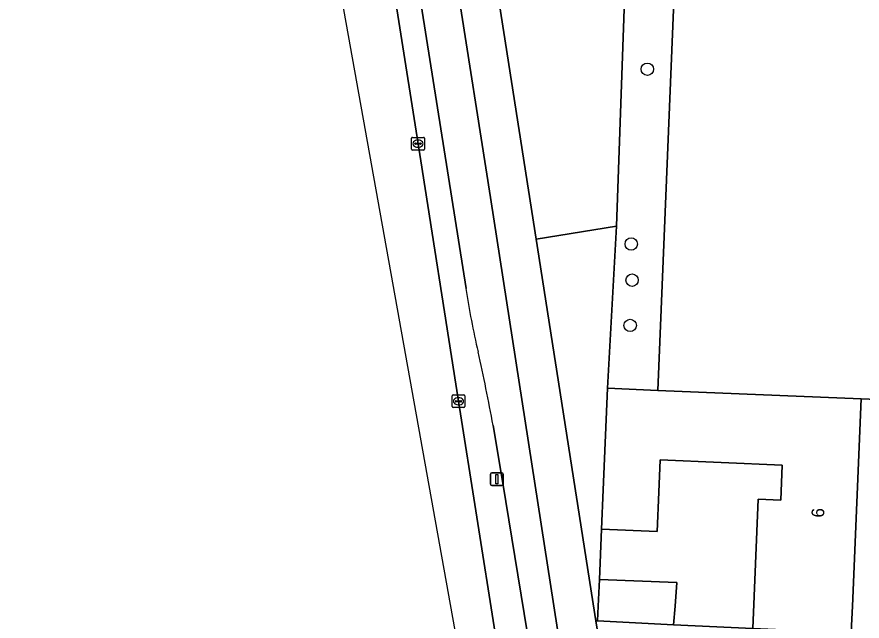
# Model space of a CAD drawing. Extents: x 160786 to 161429, y 386828 to 387485.
# Drawn here: x 160831.1 to 160897.7, y 386998.8 to 387046.4 of the extents above; entities that cross this region are included whole.
import ezdxf

# ---------------------------------------------------------------- set-up
doc = ezdxf.new("R2010")
doc.units = 0
for name, color, linetype in [('IMGEO_Berm_groen', 7, 'Continuous'), ('IMGEO_Boom', 7, 'Continuous'), ('IMGEO_Erf', 7, 'Continuous'), ('IMGEO_Fietspad_gesloten', 7, 'Continuous'), ('IMGEO_Groenvoorziening', 7, 'Continuous'), ('IMGEO_Kolk', 7, 'Continuous'), ('IMGEO_Lichtmast', 7, 'Continuous'), ('IMGEO_Muur', 7, 'Continuous'), ('IMGEO_Pand', 7, 'Continuous'), ('IMGEO_Pand_nummerreeks', 7, 'Continuous'), ('IMGEO_Rijbaan_lokaal_gesloten', 7, 'Continuous'), ('IMGEO_Rijbaan_lokaal_open', 7, 'Continuous'), ('IMGEO_Voetpad_open', 7, 'Continuous')]:
    doc.layers.add(name, color=color, linetype=linetype)

msp = doc.modelspace()

# ---------------------------------------------------------------- linework, layer by layer
at = {"layer": 'IMGEO_Berm_groen'}
for points in [[(160853.062, 387110.484), (160851.138, 387110.182), (160853.309, 387096.223), (160856.379, 387076.926), (160859.546, 387056.691), (160859.681, 387055.675), (160862.708, 387036.399), (160865.895, 387016.125), (160868.779, 386997.867), (160871.804, 386978.576), (160875.005, 386958.317), (160877.871, 386940.035), (160879.571, 386929.147)], [(160866.488, 387024.997), (160861.916, 387053.966), (160853.062, 387110.484)], [(160888.591, 386893.971), (160877.014, 386963.019), (160869.397, 387009.674), (160868.629, 387014.226)]]:
    msp.add_lwpolyline(points, dxfattribs=at)
for centre, radius, start, end in [((160920.406, 387032.764), 54.475, 188.19678, 193.53761), ((160689.644, 386980.614), 182.114, 10.6358, 12.49397)]:
    msp.add_arc(centre, radius, start, end, dxfattribs=at)
at = {"layer": 'IMGEO_Boom'}
for centre in [(160880.767, 387042.263), (160879.498, 387028.502), (160879.565, 387025.654), (160879.415, 387022.096)]:
    msp.add_circle(centre, 0.489, dxfattribs=at)
at = {"layer": 'IMGEO_Erf'}
msp.add_lwpolyline([(160898.425, 387060.982), (160888.793, 387061.371), (160888.41, 387051.865), (160890.858, 387051.766), (160890.681, 387047.369), (160887.731, 387047.457), (160882.852, 387047.603), (160881.588, 387016.976), (160897.603, 387016.304), (160935.762, 387014.709)], dxfattribs=at)
msp.add_lwpolyline([(160891.375, 387011.103), (160881.783, 387011.506), (160881.676, 387008.962), (160881.546, 387005.87), (160877.157, 387006.053), (160877.008, 387002.084), (160883.093, 387001.86), (160882.951, 387000), (160882.838, 386998.515), (160889.073, 386998.226), (160889.501, 387008.418), (160891.267, 387008.344)], close=True, dxfattribs=at)
at = {"layer": 'IMGEO_Fietspad_gesloten'}
for points in [[(160831.123, 387260.671), (160832.003, 387255.207), (160832.253, 387251.354), (160832.411, 387248.937), (160833.16, 387237.408), (160836.374, 387216.975), (160842.596, 387177.288), (160852.187, 387116.071), (160852.723, 387112.646), (160853.062, 387110.484), (160861.916, 387053.966), (160866.488, 387024.997)], [(160895.192, 386882.357), (160892.332, 386890.984), (160890.69, 386896.733), (160890.27, 386898.714), (160890.17, 386899.184), (160874.389, 386993.578), (160868.406, 387032.171), (160836.614, 387234.349), (160835.892, 387241.342), (160835.079, 387254.335)], [(160868.629, 387014.226), (160869.397, 387009.674), (160877.014, 386963.019), (160888.591, 386893.971), (160889.215, 386891.168), (160890.132, 386887.586), (160893.132, 386879.162), (160896.482, 386879.04)]]:
    msp.add_lwpolyline(points, dxfattribs=at)
for centre, radius, start, end in [((160920.406, 387032.764), 54.475, 188.19678, 193.53761), ((160689.644, 386980.614), 182.114, 10.6358, 12.49397)]:
    msp.add_arc(centre, radius, start, end, dxfattribs=at)
at = {"layer": 'IMGEO_Groenvoorziening'}
msp.add_lwpolyline([(160866.195, 387066.141), (160872.018, 387028.888), (160878.343, 387029.905), (160879.684, 387067.825), (160875.793, 387067.825), (160867.891, 387068.164)], dxfattribs=at)
for points in [[(160881.588, 387016.976), (160882.852, 387047.603), (160882.733, 387047.607), (160883.543, 387067.671), (160879.684, 387067.825), (160878.343, 387029.905), (160877.622, 387017.143)], [(160876.715, 386998.837), (160876.847, 386998.83), (160876.905, 387000), (160877.008, 387002.084), (160877.157, 387006.053), (160877.286, 387009.145), (160877.622, 387017.143), (160878.343, 387029.905), (160872.018, 387028.888)]]:
    msp.add_lwpolyline(points, close=True, dxfattribs=at)
at = {"layer": 'IMGEO_Kolk'}
for p, q in [((160862.282, 387036.899), (160863.134, 387036.899)), ((160862.207, 387035.973), (160862.207, 387036.825)), ((160862.466, 387036.393), (160862.466, 387036.405)), ((160862.904, 387036.356), (160862.506, 387036.356)), ((160862.509, 387036.442), (160862.907, 387036.442)), ((160862.695, 387036.679), (160862.72, 387036.679)), ((160862.95, 387036.405), (160862.95, 387036.393)), ((160863.208, 387036.825), (160863.208, 387035.973)), ((160863.134, 387035.899), (160862.282, 387035.899)), ((160862.718, 387036.119), (160862.693, 387036.119)), ((160865.394, 387015.699), (160865.394, 387016.551)), ((160865.469, 387016.625), (160866.321, 387016.625)), ((160865.882, 387016.405), (160865.907, 387016.405)), ((160866.395, 387016.551), (160866.395, 387015.699)), ((160866.321, 387015.625), (160865.469, 387015.625)), ((160865.653, 387016.119), (160865.653, 387016.131)), ((160866.091, 387016.082), (160865.693, 387016.082)), ((160865.696, 387016.168), (160866.094, 387016.168)), ((160865.905, 387015.845), (160865.88, 387015.845)), ((160866.137, 387016.131), (160866.137, 387016.119))]:
    msp.add_line(p, q, dxfattribs=at)
for points in [[(160862.282, 387036.899), (160863.134, 387036.899)], [(160862.207, 387035.973), (160862.207, 387036.825)], [(160863.208, 387036.825), (160863.208, 387035.973)], [(160863.134, 387035.899), (160862.282, 387035.899)], [(160865.394, 387015.699), (160865.394, 387016.551)], [(160865.469, 387016.625), (160866.321, 387016.625)], [(160866.395, 387016.551), (160866.395, 387015.699)], [(160866.321, 387015.625), (160865.469, 387015.625)]]:
    msp.add_lwpolyline(points, dxfattribs=at)
for centre, radius, start, end in [((160862.284, 387036.823), 0.0765, 91.55205, 178.44795), ((160862.284, 387036.823), 0.0765, 91.55205, 178.44795), ((160863.132, 387036.823), 0.0765, 1.55205, 88.44795), ((160863.132, 387036.823), 0.0765, 1.55205, 88.44795), ((160862.506, 387036.402), 0.0403, 85.87752, 175.75265), ((160862.503, 387036.392), 0.0366, 178.93798, 274.71019), ((160862.907, 387036.399), 0.043, 264.86636, 352.45326), ((160862.911, 387036.404), 0.0386, 1.73085, 96.63898), ((160862.284, 387035.975), 0.0765, 181.55205, 268.44795), ((160862.284, 387035.975), 0.0765, 181.55205, 268.44795), ((160863.132, 387035.975), 0.0765, 271.55205, 358.44795), ((160863.132, 387035.975), 0.0765, 271.55205, 358.44795), ((160865.471, 387016.549), 0.0765, 91.55205, 178.44795), ((160865.471, 387016.549), 0.0765, 91.55205, 178.44795), ((160866.319, 387016.549), 0.0765, 1.55205, 88.44795), ((160866.319, 387016.549), 0.0765, 1.55205, 88.44795), ((160865.471, 387015.701), 0.0765, 181.55205, 268.44795), ((160865.471, 387015.701), 0.0765, 181.55205, 268.44795), ((160865.693, 387016.128), 0.0403, 85.87752, 175.75265), ((160865.69, 387016.118), 0.0366, 178.93798, 274.71019), ((160866.094, 387016.125), 0.043, 264.86636, 352.45326), ((160866.098, 387016.13), 0.0386, 1.73085, 96.63898), ((160866.319, 387015.701), 0.0765, 271.55205, 358.44795), ((160866.319, 387015.701), 0.0765, 271.55205, 358.44795)]:
    msp.add_arc(centre, radius, start, end, dxfattribs=at)
for centre, major_axis, ratio, start_param, end_param in [((160862.694, 387036.399), (-0.387, 0.002), 0.722429, 4.712389, 7.853982), ((160862.719, 387036.399), (-0.39, 0.002), 0.717154, 1.570796, 4.712389), ((160865.881, 387016.125), (-0.387, 0.002), 0.722429, 4.712389, 7.853982), ((160865.906, 387016.125), (-0.39, 0.002), 0.717154, 1.570796, 4.712389)]:
    msp.add_ellipse(centre, major_axis=major_axis, ratio=ratio, start_param=start_param, end_param=end_param, dxfattribs=at)
at = {"layer": 'IMGEO_Lichtmast'}
for p, q in [((160868.424, 387009.592), (160868.424, 387010.392)), ((160868.424, 387010.392), (160868.424, 387009.592)), ((160868.524, 387010.492), (160869.314, 387010.492)), ((160869.314, 387010.492), (160868.524, 387010.492)), ((160869.414, 387010.392), (160869.414, 387009.592)), ((160869.414, 387009.592), (160869.414, 387010.392)), ((160869.314, 387009.492), (160868.524, 387009.492)), ((160868.524, 387009.492), (160869.314, 387009.492))]:
    msp.add_line(p, q, dxfattribs=at)
msp.add_lwpolyline([(160868.844, 387010.367), (160868.994, 387010.367), (160868.994, 387009.617), (160868.844, 387009.617), (160868.844, 387010.367)], dxfattribs=at)
for centre, start, end in [((160868.524, 387010.392), 90, 180), ((160868.524, 387010.392), 90, 180), ((160869.314, 387010.392), 0, 90), ((160869.314, 387010.392), 360, 90), ((160868.524, 387009.592), 180, 270), ((160868.524, 387009.592), 180, 270), ((160869.314, 387009.592), 270, 0), ((160869.314, 387009.592), 270, 0)]:
    msp.add_arc(centre, 0.1, start, end, dxfattribs=at)
at = {"layer": 'IMGEO_Muur'}
msp.add_lwpolyline([(160877.008, 387002.084), (160877.157, 387006.053)], dxfattribs=at)
at = {"layer": 'IMGEO_Pand'}
for points in [[(160881.783, 387011.506), (160891.375, 387011.103), (160891.267, 387008.344), (160889.501, 387008.418), (160889.073, 386998.226), (160890.868, 386998.159), (160891.53, 386998.134), (160896.822, 386997.936), (160896.91, 387000), (160897.603, 387016.304), (160881.588, 387016.976), (160877.622, 387017.143), (160877.286, 387009.145), (160877.157, 387006.053), (160881.546, 387005.87), (160881.676, 387008.962)], [(160882.838, 386998.515), (160882.951, 387000), (160883.093, 387001.86), (160877.008, 387002.084), (160876.905, 387000), (160876.847, 386998.83)]]:
    msp.add_lwpolyline(points, close=True, dxfattribs=at)
at = {"layer": 'IMGEO_Rijbaan_lokaal_gesloten'}
for points in [[(160841.78, 387131.053), (160851.673, 387075.841), (160869.094, 386978.618), (160883.793, 386903.906), (160887.77, 386879.356), (160891.251, 386879.23), (160891.103, 386879.808), (160889.201, 386887.3), (160888.293, 386890.931), (160887.542, 386893.727), (160885.745, 386900.792), (160885.339, 386902.375)], [(160879.571, 386929.147), (160877.871, 386940.035), (160875.005, 386958.317), (160871.804, 386978.576), (160868.779, 386997.867), (160865.895, 387016.125), (160862.708, 387036.399), (160859.681, 387055.675), (160859.546, 387056.691), (160856.379, 387076.926), (160853.309, 387096.223), (160851.138, 387110.182)]]:
    msp.add_lwpolyline(points, dxfattribs=at)
at = {"layer": 'IMGEO_Rijbaan_lokaal_open'}
msp.add_lwpolyline([(160938.47, 387007.597), (160938.734, 387014.625), (160935.762, 387014.709), (160897.603, 387016.304), (160896.91, 387000), (160896.822, 386997.936), (160896.715, 386995.11), (160910.718, 386994.516), (160913.376, 386994.362), (160928.742, 386993.762), (160931.355, 386993.535), (160946.661, 386992.974), (160949.571, 386992.867), (160949.494, 386990.753), (160952.524, 386990.638), (160955.58, 386990.522), (160958.636, 386990.406), (160961.692, 386990.289), (160964.749, 386990.173), (160967.805, 386990.057), (160970.861, 386989.94), (160973.917, 386989.824), (160976.973, 386989.708), (160977.018, 386992.268)], dxfattribs=at)
at = {"layer": 'IMGEO_Voetpad_open'}
for points in [[(160835.079, 387254.335), (160835.892, 387241.342), (160836.614, 387234.349), (160868.406, 387032.171), (160874.389, 386993.578), (160890.17, 386899.184), (160890.27, 386898.714), (160890.69, 386896.733), (160892.332, 386890.984), (160895.192, 386882.357)], [(160894.345, 386893.433), (160893.879, 386895.647), (160893.47, 386897.821), (160893.178, 386900.21), (160892.82, 386902.33), (160892.761, 386902.682), (160889.526, 386921.865), (160888.698, 386926.241), (160885.382, 386946.825), (160883.927, 386955.541), (160877.451, 386994.335), (160876.715, 386998.837), (160872.018, 387028.888), (160866.195, 387066.141), (160865.276, 387071.519), (160860.793, 387100.291), (160854.76, 387139.009), (160853.962, 387144.085), (160850.173, 387168.324), (160843.436, 387211.425)], [(160896.822, 386997.936), (160891.53, 386998.134), (160890.868, 386998.159), (160889.073, 386998.226), (160882.838, 386998.515), (160876.847, 386998.83), (160876.715, 386998.837), (160877.451, 386994.335)]]:
    msp.add_lwpolyline(points, dxfattribs=at)

# ---------------------------------------------------------------- texts
at = {"layer": 'IMGEO_Pand_nummerreeks'}
msp.add_text('6', height=1, rotation=87.56514, dxfattribs=at).set_placement((160894.683, 387006.952))

doc.saveas('drawing.dxf')
